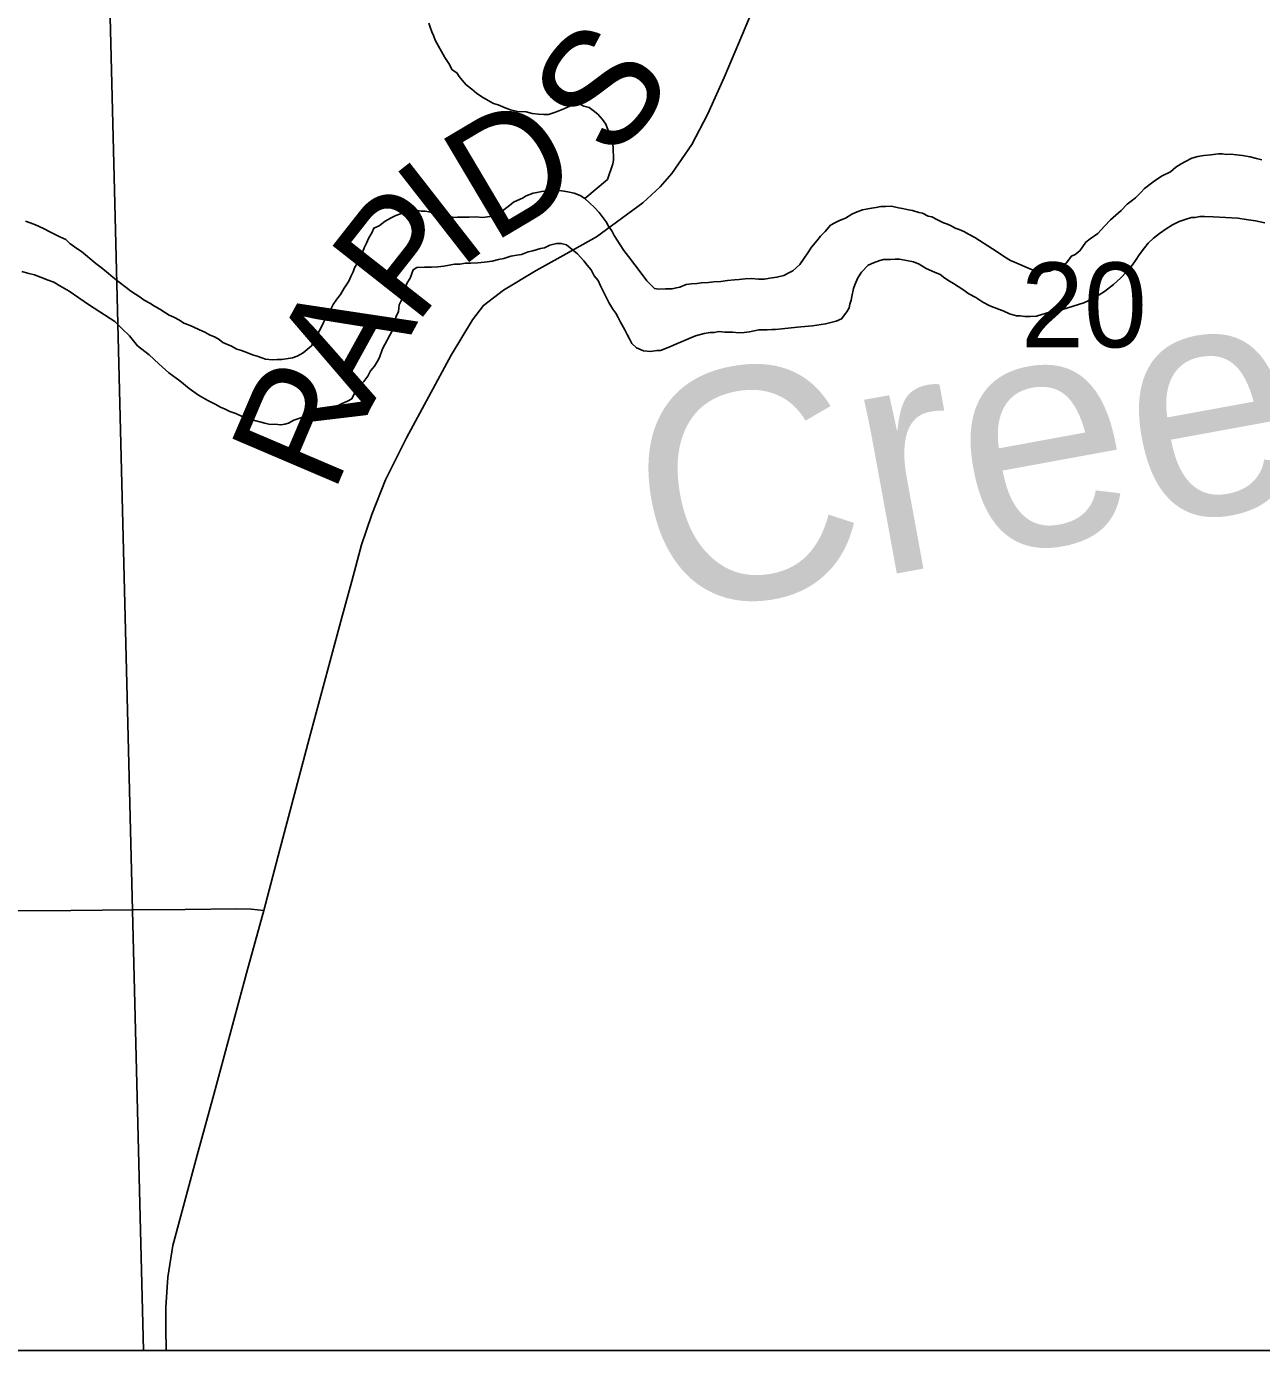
# Model space of a CAD drawing. Extents: x 103424 to 290657, y 38711 to 110967.
# Drawn here: x 214251.1467 to 214251.4517, y 40208.3012 to 40208.6283 of the extents above; entities that cross this region are included whole.
import ezdxf

# ---------------------------------------------------------------- set-up
doc = ezdxf.new("R2010")
doc.units = 0
for name, color, linetype in [('GM_X_Corporation', 7, 'Continuous'), ('GM_X_County_Road', 7, 'Continuous'), ('GM_X_County_Road_Text', 7, 'Continuous'), ('GM_X_Major_River', 7, 'Continuous'), ('GM_X_Major_River_Text', 7, 'Continuous'), ('GM_X_Minor_River', 7, 'Continuous'), ('GM_X_Section_Text', 7, 'Continuous'), ('GM_X_Township_Road', 7, 'Continuous')]:
    doc.layers.add(name, color=color, linetype=linetype)

msp = doc.modelspace()

# ---------------------------------------------------------------- linework, layer by layer
at = {"layer": 'GM_X_Corporation'}
for points in [[(214246.35258, 40213.74302), (214246.35258, 40208.30125), (214253.15258, 40208.30125), (214253.15258, 40215.10125), (214247.88425, 40215.10125), (214247.88593, 40214.68485), (214247.88621, 40214.66416), (214247.8863, 40214.63438), (214247.88525, 40214.01696), (214247.88494, 40213.98106), (214247.88095, 40213.75762), (214247.63273, 40213.75746), (214247.49304, 40213.75527), (214246.50862, 40213.74676)], [(214250.69191, 40208.30125), (214253.06696, 40208.30125), (214253.06682, 40208.31021), (214253.06246, 40208.47339), (214253.05193, 40208.86157), (214252.88558, 40208.86006), (214252.88546, 40208.86005), (214252.37731, 40208.84757), (214251.86746, 40208.84353), (214251.37809, 40208.8332), (214250.68423, 40208.81599), (214250.68656, 40208.66767), (214250.69144, 40208.40851)], [(214251.1756, 40208.30125), (214251.59487, 40208.30125), (214251.65436, 40208.30266), (214251.64186, 40208.83944), (214251.63268, 40208.83926), (214251.39726, 40208.83493), (214251.16238, 40208.82838)], [(214250.69311, 40208.30125), (214251.1756, 40208.30125), (214251.16238, 40208.82838), (214251.15995, 40208.82835), (214250.9238, 40208.82246), (214250.68588, 40208.81652), (214250.69279, 40208.4177)]]:
    msp.add_lwpolyline(points, close=True, dxfattribs=at)
at = {"layer": 'GM_X_County_Road'}
msp.add_lwpolyline([(214251.18117, 40208.30125), (214251.18107, 40208.30678), (214251.18113, 40208.31194), (214251.18164, 40208.31933), (214251.18285, 40208.32715), (214251.18482, 40208.33448), (214251.18888, 40208.34948), (214251.19294, 40208.36447), (214251.197, 40208.37946), (214251.20106, 40208.39446), (214251.20317, 40208.40222), (214251.20527, 40208.40998), (214251.20924, 40208.425), (214251.21286, 40208.43866), (214251.21647, 40208.45232), (214251.22053, 40208.46732), (214251.22459, 40208.48231), (214251.22702, 40208.49131), (214251.22946, 40208.5003), (214251.23196, 40208.50773), (214251.23536, 40208.51634), (214251.2405, 40208.52669), (214251.24602, 40208.53689), (214251.25154, 40208.5471), (214251.25681, 40208.55585), (214251.25952, 40208.55939), (214251.26452, 40208.56314), (214251.27258, 40208.568), (214251.28001, 40208.57217), (214251.28744, 40208.57633), (214251.29889, 40208.58473), (214251.3032, 40208.58869), (214251.30604, 40208.59196), (214251.31104, 40208.59918), (214251.31486, 40208.60654), (214251.319, 40208.61573), (214251.32349, 40208.62641), (214251.32799, 40208.63709)], dxfattribs=at)
at = {"layer": 'GM_X_Major_River'}
for points in [[(214251.45178, 40208.59538), (214251.45044, 40208.59573), (214251.44891, 40208.59608), (214251.447, 40208.59642), (214251.44548, 40208.59657), (214251.44414, 40208.59674), (214251.443, 40208.59671), (214251.44205, 40208.59688), (214251.4411, 40208.59686), (214251.4392, 40208.59663), (214251.43749, 40208.5964), (214251.43597, 40208.59618), (214251.43446, 40208.59576), (214251.43296, 40208.59497), (214251.43183, 40208.59438), (214251.43051, 40208.59359), (214251.42921, 40208.59242), (214251.42714, 40208.59142), (214251.42601, 40208.59064), (214251.42489, 40208.58986), (214251.42283, 40208.58829), (214251.4219, 40208.58732), (214251.4206, 40208.58596), (214251.41947, 40208.58518), (214251.41854, 40208.5844), (214251.41705, 40208.58285), (214251.41574, 40208.58168), (214251.41444, 40208.58051), (214251.41295, 40208.57896), (214251.41127, 40208.57721), (214251.4094, 40208.57584), (214251.40827, 40208.57506), (214251.4068, 40208.57293), (214251.40568, 40208.57196), (214251.40474, 40208.57156), (214251.40344, 40208.56982), (214251.40212, 40208.56922), (214251.40081, 40208.56843), (214251.3993, 40208.56783), (214251.39778, 40208.56761), (214251.39683, 40208.56759), (214251.39491, 40208.5683), (214251.39319, 40208.56903), (214251.39184, 40208.56957), (214251.39069, 40208.57011), (214251.38973, 40208.57047), (214251.38819, 40208.57139), (214251.38645, 40208.57268), (214251.38529, 40208.57342), (214251.38086, 40208.57617), (214251.37951, 40208.5769), (214251.37817, 40208.57763), (214251.37701, 40208.57817), (214251.37606, 40208.57853), (214251.37509, 40208.57908), (214251.37413, 40208.57944), (214251.37318, 40208.5798)], [(214251.37318, 40208.5798), (214251.37164, 40208.58053), (214251.37029, 40208.58126), (214251.36934, 40208.58143), (214251.36799, 40208.58216), (214251.36703, 40208.58233), (214251.3655, 40208.58287), (214251.36455, 40208.58303), (214251.36302, 40208.58338), (214251.36206, 40208.58355), (214251.36034, 40208.58389), (214251.35882, 40208.58386), (214251.35768, 40208.58383), (214251.35655, 40208.58362), (214251.35541, 40208.58341), (214251.35408, 40208.58319), (214251.35314, 40208.58298), (214251.35144, 40208.58237), (214251.3505, 40208.58197), (214251.34899, 40208.58099), (214251.34749, 40208.58038), (214251.34636, 40208.57979), (214251.34523, 40208.57919), (214251.34393, 40208.57764), (214251.34281, 40208.57648), (214251.34189, 40208.57532), (214251.34059, 40208.57377), (214251.33967, 40208.57242), (214251.33874, 40208.57107), (214251.33764, 40208.56953), (214251.33596, 40208.56797), (214251.33483, 40208.56738), (214251.3337, 40208.56678), (214251.332, 40208.56637), (214251.33029, 40208.56614), (214251.32896, 40208.56592), (214251.32744, 40208.56589), (214251.32573, 40208.56604), (214251.32421, 40208.56601), (214251.32269, 40208.56578), (214251.32155, 40208.56576), (214251.31984, 40208.56553), (214251.31813, 40208.5653), (214251.31642, 40208.56527), (214251.3151, 40208.56505), (214251.31339, 40208.56501), (214251.31225, 40208.5648), (214251.31092, 40208.56477), (214251.30959, 40208.56455), (214251.30808, 40208.56395), (214251.30714, 40208.56373), (214251.30619, 40208.56352), (214251.30448, 40208.56349), (214251.30277, 40208.56345), (214251.30181, 40208.56362), (214251.29987, 40208.56548), (214251.2985, 40208.56735), (214251.29693, 40208.5694), (214251.29537, 40208.57146), (214251.2942, 40208.57295), (214251.29183, 40208.5767), (214251.29124, 40208.57783), (214251.29045, 40208.57895), (214251.28986, 40208.58008), (214251.28908, 40208.58101), (214251.2881, 40208.58232), (214251.28693, 40208.58362), (214251.28577, 40208.58474), (214251.2846, 40208.58585), (214251.28344, 40208.58659), (214251.28191, 40208.58713), (214251.28038, 40208.58747), (214251.27943, 40208.58764), (214251.27828, 40208.58781), (214251.27733, 40208.58779), (214251.276, 40208.58776), (214251.27505, 40208.58774), (214251.27391, 40208.58752), (214251.27278, 40208.58731), (214251.27183, 40208.5871), (214251.27013, 40208.58649), (214251.26919, 40208.5859), (214251.26787, 40208.5853), (214251.26693, 40208.5849), (214251.266, 40208.58412), (214251.26394, 40208.58255), (214251.26243, 40208.58176), (214251.26111, 40208.58135), (214251.2594, 40208.58113), (214251.25769, 40208.58128), (214251.25598, 40208.58124), (214251.25446, 40208.58121), (214251.25313, 40208.58118), (214251.25218, 40208.58116), (214251.25122, 40208.58133), (214251.24759, 40208.5822), (214251.24606, 40208.58255), (214251.24511, 40208.58271), (214251.24415, 40208.58269), (214251.2432, 40208.58286), (214251.24168, 40208.58264)], [(214251.24168, 40208.58264), (214251.24017, 40208.58242), (214251.23903, 40208.58201), (214251.2379, 40208.58161), (214251.23677, 40208.58101), (214251.23527, 40208.58022), (214251.23377, 40208.57905), (214251.23245, 40208.57845), (214251.23209, 40208.57749), (214251.23117, 40208.57595), (214251.23063, 40208.5748), (214251.23008, 40208.57365), (214251.22972, 40208.57269), (214251.22936, 40208.57173), (214251.22863, 40208.5702), (214251.22772, 40208.56866), (214251.22736, 40208.5677), (214251.22681, 40208.56655), (214251.22626, 40208.56539), (214251.22516, 40208.56366), (214251.22424, 40208.56212), (214251.22332, 40208.56096), (214251.22239, 40208.55961), (214251.2213, 40208.55731), (214251.22056, 40208.55615), (214251.22001, 40208.55519), (214251.21911, 40208.55327), (214251.21819, 40208.55173), (214251.21764, 40208.55039), (214251.21709, 40208.54942), (214251.21504, 40208.54767), (214251.21354, 40208.54688), (214251.2124, 40208.54647), (214251.20975, 40208.54603), (214251.20861, 40208.54601), (214251.20747, 40208.54598), (214251.20575, 40208.54614), (214251.20479, 40208.5465), (214251.20364, 40208.54685), (214251.2025, 40208.54721), (214251.20115, 40208.54775), (214251.19981, 40208.54829), (214251.19866, 40208.54864), (214251.19731, 40208.54937), (214251.1952, 40208.55028), (214251.19424, 40208.55102), (214251.19327, 40208.55157), (214251.19193, 40208.55211), (214251.19077, 40208.55284), (214251.18943, 40208.55338), (214251.18789, 40208.55411), (214251.18674, 40208.55465), (214251.18559, 40208.55501), (214251.18444, 40208.55574), (214251.18309, 40208.55647), (214251.18194, 40208.55702), (214251.18078, 40208.55775), (214251.17962, 40208.55849), (214251.17827, 40208.55922), (214251.17712, 40208.55995), (214251.17577, 40208.56068), (214251.1748, 40208.56142), (214251.17365, 40208.56216), (214251.17249, 40208.56289), (214251.17133, 40208.56382), (214251.16959, 40208.56511), (214251.16804, 40208.56641), (214251.16649, 40208.5677), (214251.16514, 40208.56881), (214251.16379, 40208.56973), (214251.1603, 40208.5727), (214251.15914, 40208.57343), (214251.1574, 40208.57473), (214251.15643, 40208.57565), (214251.15489, 40208.57638), (214251.15374, 40208.57692), (214251.15259, 40208.57747), (214251.15086, 40208.57838), (214251.14894, 40208.57929), (214251.14759, 40208.57983), (214251.14644, 40208.58019)], [(214251.32752, 40208.55335), (214251.32961, 40208.55339), (214251.33075, 40208.55342), (214251.3317, 40208.55344), (214251.33322, 40208.55366), (214251.3355, 40208.5539), (214251.33796, 40208.55414), (214251.34081, 40208.5544), (214251.34404, 40208.55485), (214251.34669, 40208.55548), (214251.348, 40208.55607), (214251.3493, 40208.55781), (214251.34985, 40208.55877), (214251.35002, 40208.55973), (214251.35038, 40208.56069), (214251.35055, 40208.56164), (214251.35089, 40208.56355), (214251.35125, 40208.5645), (214251.35197, 40208.56623), (214251.35289, 40208.56758), (214251.35457, 40208.56933), (214251.35589, 40208.56992), (214251.3574, 40208.57053), (214251.35834, 40208.57074), (214251.36005, 40208.57078), (214251.36119, 40208.5708), (214251.36233, 40208.57083), (214251.36577, 40208.57014), (214251.36712, 40208.5696), (214251.36885, 40208.5685), (214251.37096, 40208.56759), (214251.37231, 40208.56705), (214251.37347, 40208.56613), (214251.37462, 40208.56539), (214251.37559, 40208.56484), (214251.37674, 40208.56411), (214251.3779, 40208.56337), (214251.37945, 40208.56227), (214251.38118, 40208.56136), (214251.38291, 40208.56025), (214251.38464, 40208.55934), (214251.38676, 40208.55844), (214251.3879, 40208.55808), (214251.38944, 40208.55735), (214251.39116, 40208.55682), (214251.39211, 40208.55684), (214251.39326, 40208.55668), (214251.39459, 40208.55671), (214251.39611, 40208.55674), (214251.39743, 40208.55715), (214251.39932, 40208.55776), (214251.40254, 40208.5584), (214251.40519, 40208.55922), (214251.40783, 40208.56003), (214251.41028, 40208.56123), (214251.41291, 40208.56281), (214251.41516, 40208.56456), (214251.41683, 40208.56612), (214251.41851, 40208.56787), (214251.41981, 40208.56942), (214251.42073, 40208.57076), (214251.42147, 40208.57192), (214251.42276, 40208.57366), (214251.42369, 40208.57482), (214251.42499, 40208.57599), (214251.42649, 40208.57716), (214251.42818, 40208.57834), (214251.42968, 40208.57932), (214251.43137, 40208.58012), (214251.43307, 40208.58072), (214251.43439, 40208.58113), (214251.43534, 40208.58115), (214251.43648, 40208.58137), (214251.43762, 40208.58139), (214251.43972, 40208.58125), (214251.44581, 40208.581), (214251.44791, 40208.58067), (214251.4502, 40208.58034), (214251.45249, 40208.57982)], [(214251.20208, 40208.53124), (214251.20399, 40208.53071), (214251.20552, 40208.53036), (214251.20686, 40208.53001), (214251.208, 40208.53004), (214251.20952, 40208.52988), (214251.21047, 40208.53009), (214251.21142, 40208.5303), (214251.21273, 40208.53109), (214251.21594, 40208.53211), (214251.21821, 40208.53273), (214251.21972, 40208.53314), (214251.22067, 40208.53354), (214251.22161, 40208.53375), (214251.22331, 40208.53455), (214251.22463, 40208.53515), (214251.22595, 40208.53575), (214251.22707, 40208.53634), (214251.2278, 40208.53788), (214251.22891, 40208.53961), (214251.23003, 40208.54059), (214251.23095, 40208.54194), (214251.23168, 40208.54328), (214251.23261, 40208.54444), (214251.23334, 40208.5456), (214251.23389, 40208.54656), (214251.23461, 40208.54867), (214251.23699, 40208.55309), (214251.23753, 40208.55462), (214251.23787, 40208.55653), (214251.2386, 40208.55787), (214251.23875, 40208.55959), (214251.2393, 40208.56074), (214251.24001, 40208.56322), (214251.24073, 40208.56495), (214251.24147, 40208.56611), (214251.24218, 40208.56821), (214251.24312, 40208.5688), (214251.24502, 40208.56884), (214251.24673, 40208.56888), (214251.24825, 40208.56891), (214251.24977, 40208.56914), (214251.2511, 40208.56935), (214251.25242, 40208.56957), (214251.25375, 40208.5696), (214251.25508, 40208.56982), (214251.25641, 40208.56985), (214251.25812, 40208.56989), (214251.25983, 40208.57012), (214251.26173, 40208.57035), (214251.26324, 40208.57076), (214251.26457, 40208.57098), (214251.26627, 40208.57159), (214251.26778, 40208.57181), (214251.26892, 40208.57202), (214251.27062, 40208.57263), (214251.27175, 40208.57285), (214251.27364, 40208.57346), (214251.27459, 40208.57367), (214251.27591, 40208.57427), (214251.27761, 40208.57468), (214251.27875, 40208.57471), (214251.28009, 40208.57436), (214251.28183, 40208.57287), (214251.2828, 40208.57214), (214251.28436, 40208.57046), (214251.28514, 40208.56934), (214251.28612, 40208.56822), (214251.28691, 40208.56671), (214251.28789, 40208.5656), (214251.28849, 40208.56428), (214251.28908, 40208.56296), (214251.28988, 40208.56146), (214251.29047, 40208.56014), (214251.29146, 40208.55845), (214251.29224, 40208.55752), (214251.29284, 40208.55639), (214251.29343, 40208.55527), (214251.29442, 40208.55339), (214251.29502, 40208.55226), (214251.29561, 40208.55113), (214251.29621, 40208.55001), (214251.29737, 40208.54889), (214251.2991, 40208.54817), (214251.30081, 40208.54802), (214251.30233, 40208.54824), (214251.30328, 40208.54826), (214251.30479, 40208.54886), (214251.30573, 40208.54926), (214251.30705, 40208.54986), (214251.31195, 40208.55187), (214251.31403, 40208.55249), (214251.31555, 40208.55271), (214251.3165, 40208.55273), (214251.31764, 40208.55294), (214251.31916, 40208.55279), (214251.32106, 40208.55283), (214251.32259, 40208.55267), (214251.32392, 40208.5527), (214251.32525, 40208.55292), (214251.32752, 40208.55335)], [(214251.14557, 40208.56782), (214251.14729, 40208.56728), (214251.14863, 40208.56693), (214251.15016, 40208.5664), (214251.15208, 40208.56568), (214251.15342, 40208.56514), (214251.15496, 40208.56422), (214251.15727, 40208.56294), (214251.15959, 40208.56128), (214251.16229, 40208.55944), (214251.16847, 40208.5554), (214251.17021, 40208.55372), (214251.17215, 40208.55187), (214251.17411, 40208.54944), (214251.17701, 40208.54722), (214251.17934, 40208.54499), (214251.18186, 40208.54277), (214251.18456, 40208.54074), (214251.18689, 40208.53889), (214251.1892, 40208.53723), (214251.19151, 40208.53595), (214251.19325, 40208.53503), (214251.19459, 40208.5343), (214251.19574, 40208.53376), (214251.1969, 40208.53321), (214251.19843, 40208.53268), (214251.19997, 40208.53195), (214251.20208, 40208.53124)]]:
    msp.add_lwpolyline(points, dxfattribs=at)
at = {"layer": 'GM_X_Minor_River'}
for points in [[(214251.24602, 40208.62909), (214251.24642, 40208.62815), (214251.24682, 40208.62702), (214251.24722, 40208.62608), (214251.24763, 40208.62495), (214251.25, 40208.62063), (214251.25099, 40208.61913), (214251.25178, 40208.61763), (214251.25294, 40208.6169), (214251.25353, 40208.61596), (214251.25431, 40208.61503), (214251.25528, 40208.61391), (214251.25664, 40208.6128), (214251.2578, 40208.61187), (214251.25915, 40208.61095), (214251.26069, 40208.61003), (214251.26204, 40208.6093), (214251.26319, 40208.60895), (214251.26491, 40208.60823), (214251.26626, 40208.60769), (214251.26798, 40208.60734), (214251.27007, 40208.6072), (214251.2716, 40208.60685), (214251.27312, 40208.60669), (214251.27446, 40208.60653), (214251.2756, 40208.60656), (214251.2773, 40208.60717)], [(214251.2773, 40208.60717), (214251.27937, 40208.60797), (214251.28164, 40208.60897), (214251.28296, 40208.60938), (214251.28431, 40208.60865), (214251.28564, 40208.6083), (214251.28661, 40208.60756), (214251.28777, 40208.60663), (214251.28894, 40208.60533), (214251.28973, 40208.60421), (214251.29013, 40208.60326), (214251.29073, 40208.60157), (214251.29113, 40208.60063), (214251.29134, 40208.59968), (214251.29156, 40208.59855), (214251.29163, 40208.59532), (214251.29146, 40208.59436), (214251.29021, 40208.59054), (214251.2846, 40208.58585)]]:
    msp.add_lwpolyline(points, dxfattribs=at)
at = {"layer": 'GM_X_Township_Road'}
msp.add_lwpolyline([(214251.14208, 40208.40982), (214251.15761, 40208.40996), (214251.17314, 40208.4101), (214251.18588, 40208.41021), (214251.19862, 40208.41033), (214251.20221, 40208.41024), (214251.20527, 40208.40998)], dxfattribs=at)

# ---------------------------------------------------------------- texts
at = {"layer": 'GM_X_County_Road_Text'}
for s, rotation, p in [('S', 51.0698, (214251.29145, 40208.59451)), ('D', 30.6983, (214251.26166, 40208.57457)), ('I', 37.9393, (214251.25324, 40208.56793)), ('P', 51.8129, (214251.24268, 40208.55414)), ('A', 61.152, (214251.23129, 40208.53327)), ('R', 66.8931, (214251.22246, 40208.51248))]:
    msp.add_text(s, height=0.02841, rotation=rotation, dxfattribs=at).set_placement(p)
at = {"layer": 'GM_X_Major_River_Text'}
msp.add_text('Creek', height=0.056853, rotation=10.388, dxfattribs=at).set_placement((214251.30244, 40208.48234))
at = {"layer": 'GM_X_Section_Text'}
msp.add_text('20', height=0.020928, rotation=0, dxfattribs=at).set_placement((214251.39227, 40208.54907))

doc.saveas('drawing.dxf')
